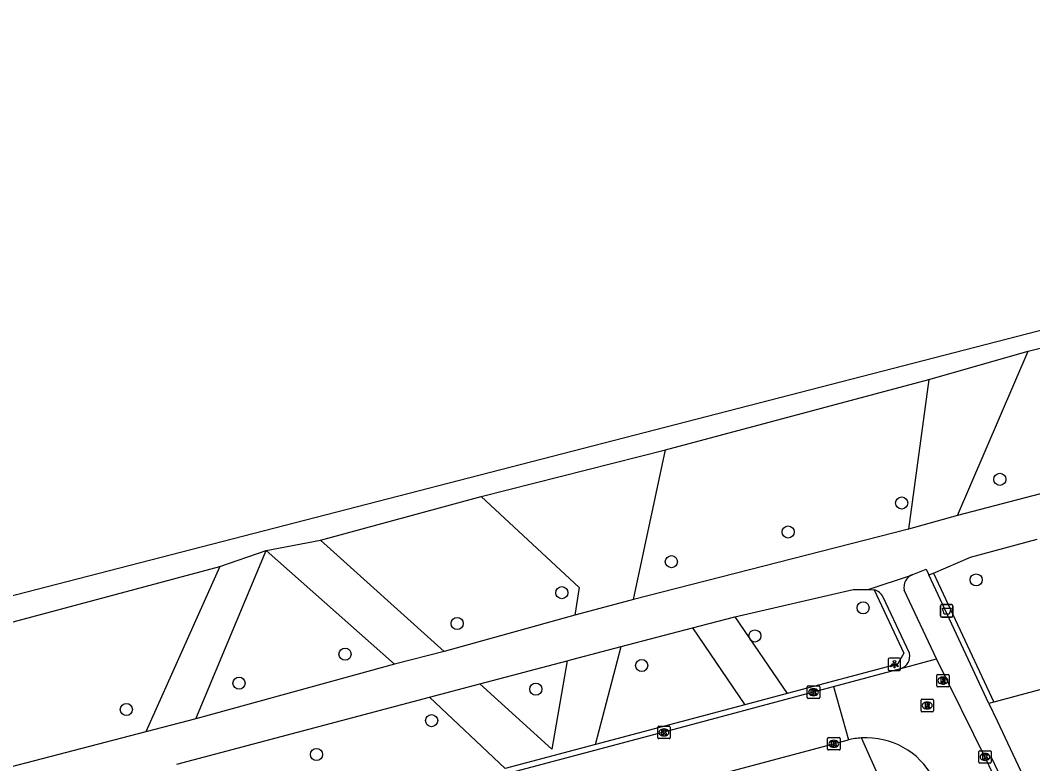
# Model space of a CAD drawing. Extents: x 162880 to 165536, y 384011 to 385179.
# Drawn here: x 163777.7 to 163859.4, y 384441.9 to 384501.9 of the extents above; entities that cross this region are included whole.
import ezdxf

# ---------------------------------------------------------------- set-up
doc = ezdxf.new("R2010")
doc.units = 0
for name, color, linetype in [('IMGEO_Afvalbak', 7, 'Continuous'), ('IMGEO_Boom', 7, 'Continuous'), ('IMGEO_Bouwland', 7, 'Continuous'), ('IMGEO_Fietspad_open', 7, 'Continuous'), ('IMGEO_Groenvoorziening', 7, 'Continuous'), ('IMGEO_Haag', 7, 'Continuous'), ('IMGEO_Kolk', 7, 'Continuous'), ('IMGEO_Lichtpunt', 7, 'Continuous'), ('IMGEO_Loofbos', 7, 'Continuous'), ('IMGEO_Rijbaan_lokaal_gesloten', 7, 'Continuous'), ('IMGEO_Rijbaan_lokaal_open', 7, 'Continuous'), ('IMGEO_Rioolput', 7, 'Continuous'), ('IMGEO_Voetpad_halfverhard', 7, 'Continuous'), ('IMGEO_Voetpad_open', 7, 'Continuous')]:
    doc.layers.add(name, color=color, linetype=linetype)

msp = doc.modelspace()

# ---------------------------------------------------------------- linework, layer by layer
at = {"layer": 'IMGEO_Afvalbak'}
for p, q in [((163851.93, 384453.832), (163851.93, 384454.632)), ((163851.93, 384454.632), (163851.93, 384453.832)), ((163852.03, 384454.732), (163852.82, 384454.732)), ((163852.82, 384454.732), (163852.03, 384454.732)), ((163852.92, 384454.632), (163852.92, 384453.832)), ((163852.92, 384453.832), (163852.92, 384454.632)), ((163852.82, 384453.732), (163852.03, 384453.732)), ((163852.03, 384453.732), (163852.82, 384453.732))]:
    msp.add_line(p, q, dxfattribs=at)
msp.add_lwpolyline([(163852.073, 384454.446), (163852.777, 384454.446), (163852.628, 384453.976), (163852.222, 384453.976), (163852.073, 384454.446)], dxfattribs=at)
for centre, start, end in [((163852.03, 384454.632), 90, 180), ((163852.03, 384454.632), 90, 180), ((163852.82, 384454.632), 0, 90), ((163852.82, 384454.632), 360, 90), ((163852.03, 384453.832), 180, 270), ((163852.03, 384453.832), 180, 270), ((163852.82, 384453.832), 270, 0), ((163852.82, 384453.832), 270, 0)]:
    msp.add_arc(centre, 0.1, start, end, dxfattribs=at)
at = {"layer": 'IMGEO_Boom'}
for centre in [(163856.71, 384464.839), (163848.787, 384462.933), (163839.629, 384460.596), (163830.205, 384458.196), (163854.796, 384456.726), (163821.36, 384455.697), (163845.672, 384454.482), (163812.922, 384453.217), (163836.946, 384452.208), (163803.872, 384450.745), (163827.81, 384449.826), (163795.317, 384448.402), (163819.27, 384447.909), (163786.225, 384446.279), (163810.857, 384445.378), (163801.568, 384442.651)]:
    msp.add_circle(centre, 0.489, dxfattribs=at)
at = {"layer": 'IMGEO_Bouwland'}
msp.add_lwpolyline([(163950.521, 384501.908), (163867.186, 384478.711), (163754.823, 384449.705), (163751.685, 384456.628), (163749.654, 384464.659), (163749.377, 384469.459), (163747.438, 384482.013), (163747.438, 384499.922), (163751.31, 384502.046), (163770.073, 384507.956), (163772.691, 384510.794)], dxfattribs=at)
at = {"layer": 'IMGEO_Fietspad_open'}
for points in [[(163846.081, 384455.943), (163849.575, 384457.122), (163849.689, 384457.154)], [(163846.081, 384455.943), (163846.564, 384455.941)], [(163851.596, 384450.36), (163848.999, 384455.9)], [(163849.409, 384450.81), (163847.288, 384455.338)]]:
    msp.add_lwpolyline(points, dxfattribs=at)
for centre, radius, start, end in [((163850.03, 384456.15), 1.061, 108.74859, 193.60878), ((163846.331, 384454.925), 1.042, 23.33871, 77.08129), ((163848.427, 384450.562), 1.013, 286.39297, 14.19823)]:
    msp.add_arc(centre, radius, start, end, dxfattribs=at)
at = {"layer": 'IMGEO_Groenvoorziening'}
for points in [[(163850.984, 384472.903), (163858.996, 384475.187)], [(163814.848, 384463.465), (163829.742, 384467.216)], [(163797.518, 384459.112), (163801.89, 384459.935)], [(163793.758, 384457.809), (163797.518, 384459.112)], [(163835.315, 384453.754), (163839.54, 384447.563)], [(163831.897, 384452.856), (163836.128, 384446.655)], [(163824.084, 384443.45), (163826.162, 384451.348)], [(163821.789, 384450.2), (163820.561, 384443.081), (163814.756, 384448.336)], [(163864.724, 384449.163), (163856.225, 384446.862)], [(163816.786, 384441.509), (163810.694, 384447.259)]]:
    msp.add_lwpolyline(points, dxfattribs=at)
at = {"layer": 'IMGEO_Haag'}
for points in [[(163851.355, 384457.285), (163856.225, 384446.862)], [(163846.564, 384455.941), (163848.959, 384450.828), (163848.448, 384449.933), (163839.54, 384447.563)], [(163839.54, 384447.563), (163836.128, 384446.655)], [(163856.225, 384446.862), (163855.833, 384446.756)], [(163836.128, 384446.655), (163824.084, 384443.45)], [(163824.084, 384443.45), (163816.786, 384441.509)]]:
    msp.add_lwpolyline(points, dxfattribs=at)
at = {"layer": 'IMGEO_Kolk'}
for p, q in [((163841.171, 384447.249), (163841.171, 384448.101)), ((163841.246, 384448.175), (163842.098, 384448.175)), ((163841.659, 384447.955), (163841.684, 384447.955)), ((163842.172, 384448.101), (163842.172, 384447.249)), ((163842.098, 384447.175), (163841.246, 384447.175)), ((163841.682, 384447.395), (163841.657, 384447.395)), ((163829.105, 384444), (163829.105, 384444.852)), ((163829.18, 384444.926), (163830.032, 384444.926)), ((163829.593, 384444.706), (163829.618, 384444.706)), ((163830.106, 384444.852), (163830.106, 384444)), ((163830.032, 384443.926), (163829.18, 384443.926)), ((163829.616, 384444.146), (163829.591, 384444.146)), ((163842.813, 384443.084), (163842.813, 384443.936)), ((163842.888, 384444.01), (163843.74, 384444.01)), ((163843.301, 384443.79), (163843.326, 384443.79)), ((163843.814, 384443.936), (163843.814, 384443.084)), ((163843.74, 384443.01), (163842.888, 384443.01)), ((163843.324, 384443.23), (163843.299, 384443.23)), ((163855.01, 384442.023), (163855.01, 384442.875)), ((163855.085, 384442.949), (163855.937, 384442.949)), ((163856.011, 384442.875), (163856.011, 384442.023)), ((163855.937, 384441.949), (163855.085, 384441.949)), ((163855.521, 384442.169), (163855.496, 384442.169)), ((163855.498, 384442.729), (163855.523, 384442.729))]:
    msp.add_line(p, q, dxfattribs=at)
for points in [[(163841.171, 384447.249), (163841.171, 384448.101)], [(163841.246, 384448.175), (163842.098, 384448.175)], [(163841.492, 384447.875), (163841.615, 384447.875), (163841.615, 384447.724), (163841.745, 384447.875), (163841.909, 384447.875), (163841.763, 384447.724), (163841.916, 384447.475), (163841.764, 384447.475), (163841.679, 384447.639), (163841.615, 384447.572), (163841.615, 384447.475), (163841.492, 384447.475), (163841.492, 384447.875)], [(163842.172, 384448.101), (163842.172, 384447.249)], [(163842.098, 384447.175), (163841.246, 384447.175)], [(163829.105, 384444), (163829.105, 384444.852)], [(163829.18, 384444.926), (163830.032, 384444.926)], [(163829.426, 384444.626), (163829.549, 384444.626), (163829.549, 384444.475), (163829.679, 384444.626), (163829.843, 384444.626), (163829.697, 384444.475), (163829.85, 384444.226), (163829.698, 384444.226), (163829.613, 384444.39), (163829.549, 384444.323), (163829.549, 384444.226), (163829.426, 384444.226), (163829.426, 384444.626)], [(163830.106, 384444.852), (163830.106, 384444)], [(163830.032, 384443.926), (163829.18, 384443.926)], [(163842.813, 384443.084), (163842.813, 384443.936)], [(163842.888, 384444.01), (163843.74, 384444.01)], [(163843.134, 384443.71), (163843.257, 384443.71), (163843.257, 384443.559), (163843.387, 384443.71), (163843.551, 384443.71), (163843.405, 384443.559), (163843.558, 384443.31), (163843.406, 384443.31), (163843.321, 384443.474), (163843.257, 384443.407), (163843.257, 384443.31), (163843.134, 384443.31), (163843.134, 384443.71)], [(163843.814, 384443.936), (163843.814, 384443.084)], [(163843.74, 384443.01), (163842.888, 384443.01)], [(163855.01, 384442.023), (163855.01, 384442.875)], [(163855.085, 384442.949), (163855.937, 384442.949)], [(163856.011, 384442.875), (163856.011, 384442.023)], [(163855.937, 384441.949), (163855.085, 384441.949)], [(163855.331, 384442.649), (163855.454, 384442.649), (163855.454, 384442.498), (163855.584, 384442.649), (163855.748, 384442.649), (163855.602, 384442.498), (163855.755, 384442.249), (163855.603, 384442.249), (163855.518, 384442.413), (163855.454, 384442.346), (163855.454, 384442.249), (163855.331, 384442.249), (163855.331, 384442.649)]]:
    msp.add_lwpolyline(points, dxfattribs=at)
for centre, start, end in [((163841.248, 384448.099), 91.55205, 178.44795), ((163841.248, 384448.099), 91.55205, 178.44795), ((163842.096, 384448.099), 1.55205, 88.44795), ((163842.096, 384448.099), 1.55205, 88.44795), ((163841.248, 384447.251), 181.55205, 268.44795), ((163841.248, 384447.251), 181.55205, 268.44795), ((163842.096, 384447.251), 271.55205, 358.44795), ((163842.096, 384447.251), 271.55205, 358.44795), ((163829.182, 384444.85), 91.55205, 178.44795), ((163829.182, 384444.85), 91.55205, 178.44795), ((163830.03, 384444.85), 1.55205, 88.44795), ((163830.03, 384444.85), 1.55205, 88.44795), ((163829.182, 384444.002), 181.55205, 268.44795), ((163829.182, 384444.002), 181.55205, 268.44795), ((163830.03, 384444.002), 271.55205, 358.44795), ((163830.03, 384444.002), 271.55205, 358.44795), ((163842.89, 384443.934), 91.55205, 178.44795), ((163842.89, 384443.934), 91.55205, 178.44795), ((163843.738, 384443.934), 1.55205, 88.44795), ((163843.738, 384443.934), 1.55205, 88.44795), ((163842.89, 384443.086), 181.55205, 268.44795), ((163842.89, 384443.086), 181.55205, 268.44795), ((163843.738, 384443.086), 271.55205, 358.44795), ((163843.738, 384443.086), 271.55205, 358.44795), ((163855.087, 384442.873), 91.55205, 178.44795), ((163855.087, 384442.873), 91.55205, 178.44795), ((163855.935, 384442.873), 1.55205, 88.44795), ((163855.935, 384442.873), 1.55205, 88.44795), ((163855.087, 384442.025), 181.55205, 268.44795), ((163855.087, 384442.025), 181.55205, 268.44795), ((163855.935, 384442.025), 271.55205, 358.44795), ((163855.935, 384442.025), 271.55205, 358.44795)]:
    msp.add_arc(centre, 0.0765, start, end, dxfattribs=at)
for centre, major_axis, ratio, start_param, end_param in [((163841.658, 384447.675), (-0.387, 0.002), 0.722429, 4.712389, 7.853982), ((163841.683, 384447.675), (-0.39, 0.002), 0.717154, 1.570796, 4.712389), ((163829.592, 384444.426), (-0.387, 0.002), 0.722429, 4.712389, 7.853982), ((163829.617, 384444.426), (-0.39, 0.002), 0.717154, 1.570796, 4.712389), ((163843.3, 384443.51), (-0.387, 0.002), 0.722429, 4.712389, 7.853982), ((163843.325, 384443.51), (-0.39, 0.002), 0.717154, 1.570796, 4.712389), ((163855.497, 384442.449), (-0.387, 0.002), 0.722429, 4.712389, 7.853982), ((163855.522, 384442.449), (-0.39, 0.002), 0.717154, 1.570796, 4.712389)]:
    msp.add_ellipse(centre, major_axis=major_axis, ratio=ratio, start_param=start_param, end_param=end_param, dxfattribs=at)
at = {"layer": 'IMGEO_Lichtpunt'}
for p, q in [((163847.707, 384450.334), (163847.707, 384449.527)), ((163847.707, 384450.334), (163847.707, 384449.527)), ((163848.609, 384450.429), (163847.801, 384450.429)), ((163848.609, 384450.429), (163847.801, 384450.429)), ((163848.703, 384449.527), (163848.703, 384450.334)), ((163848.703, 384449.527), (163848.703, 384450.334)), ((163847.801, 384449.433), (163848.609, 384449.433)), ((163847.801, 384449.433), (163848.609, 384449.433))]:
    msp.add_line(p, q, dxfattribs=at)
for points in [[(163848.081, 384449.998), (163848.12, 384449.97), (163847.932, 384449.708), (163847.894, 384449.735), (163848.081, 384449.998)], [(163848.183, 384449.95), (163848.23, 384449.95), (163848.23, 384449.628), (163848.183, 384449.628), (163848.183, 384449.95)], [(163848.293, 384449.97), (163848.331, 384449.997), (163848.518, 384449.735), (163848.479, 384449.707), (163848.293, 384449.97)]]:
    msp.add_lwpolyline(points, dxfattribs=at)
msp.add_circle((163848.206, 384450.132), 0.0994, dxfattribs=at)
for centre, start, end in [((163847.801, 384450.334), 90, 180), ((163847.801, 384450.334), 90, 180), ((163848.609, 384450.334), 0, 90), ((163848.609, 384450.334), 0, 90), ((163847.801, 384449.527), 180, 270), ((163847.801, 384449.527), 180, 270), ((163848.609, 384449.527), 270, 0), ((163848.609, 384449.527), 270, 360)]:
    msp.add_arc(centre, 0.0946, start, end, dxfattribs=at)
at = {"layer": 'IMGEO_Loofbos'}
for points in [[(163858.996, 384475.187), (163873.533, 384478.829)], [(163853.304, 384461.931), (163858.996, 384475.187)], [(163829.742, 384467.216), (163850.984, 384472.903)], [(163850.984, 384472.903), (163849.326, 384460.82)], [(163827.159, 384455.136), (163829.742, 384467.216)], [(163801.89, 384459.935), (163814.848, 384463.465)], [(163814.848, 384463.465), (163822.77, 384456.111), (163822.424, 384453.876)], [(163811.858, 384450.959), (163801.89, 384459.935)], [(163791.82, 384445.529), (163797.518, 384459.112)], [(163797.518, 384459.112), (163807.873, 384449.922)], [(163758.484, 384448.385), (163793.758, 384457.809)], [(163793.758, 384457.809), (163787.79, 384444.476)]]:
    msp.add_lwpolyline(points, dxfattribs=at)
at = {"layer": 'IMGEO_Rijbaan_lokaal_gesloten'}
for points in [[(163848.713, 384449.59), (163851.596, 384450.36)], [(163855.612, 384442.243), (163851.596, 384450.36)], [(163843.285, 384448.142), (163848.713, 384449.59)], [(163843.285, 384448.142), (163844.487, 384443.826)], [(163857.226, 384438.827), (163855.612, 384442.243)]]:
    msp.add_lwpolyline(points, dxfattribs=at)
for centre, radius, start, end in [((163845.921, 384437.861), 6.135, 93.43132, 103.51991), ((163845.923, 384437.854), 6.142, 28.24761, 93.43966)]:
    msp.add_arc(centre, radius, start, end, dxfattribs=at)
at = {"layer": 'IMGEO_Rijbaan_lokaal_open'}
for points in [[(163782.356, 384431.947), (163812.597, 384439.959), (163829.593, 384444.462), (163830.022, 384444.577), (163841.66, 384447.709), (163843.285, 384448.142)], [(163833.898, 384440.995), (163844.487, 384443.826)]]:
    msp.add_lwpolyline(points, dxfattribs=at)
at = {"layer": 'IMGEO_Rioolput'}
for p, q in [((163851.615, 384448.177), (163851.615, 384449.029)), ((163851.69, 384449.103), (163852.542, 384449.103)), ((163852.103, 384448.883), (163852.128, 384448.883)), ((163852.616, 384449.029), (163852.616, 384448.177)), ((163852.542, 384448.103), (163851.69, 384448.103)), ((163852.126, 384448.323), (163852.101, 384448.323)), ((163850.349, 384446.174), (163850.349, 384447.026)), ((163850.424, 384447.1), (163851.276, 384447.1)), ((163850.837, 384446.88), (163850.862, 384446.88)), ((163851.35, 384447.026), (163851.35, 384446.174)), ((163851.276, 384446.1), (163850.424, 384446.1)), ((163850.86, 384446.32), (163850.835, 384446.32))]:
    msp.add_line(p, q, dxfattribs=at)
for points in [[(163851.615, 384448.177), (163851.615, 384449.029)], [(163851.69, 384449.103), (163852.542, 384449.103)], [(163852.204, 384448.801), (163851.952, 384448.803), (163851.952, 384448.403)], [(163851.952, 384448.403), (163852.076, 384448.403), (163852.076, 384448.565), (163852.087, 384448.565)], [(163852.13, 384448.722), (163852.076, 384448.722), (163852.076, 384448.641)], [(163852.076, 384448.641), (163852.128, 384448.641)], [(163852.134, 384448.536), (163852.205, 384448.403), (163852.345, 384448.403), (163852.28, 384448.529)], [(163852.616, 384449.029), (163852.616, 384448.177)], [(163852.542, 384448.103), (163851.69, 384448.103)], [(163850.349, 384446.174), (163850.349, 384447.026)], [(163850.424, 384447.1), (163851.276, 384447.1)], [(163851.35, 384447.026), (163851.35, 384446.174)], [(163851.276, 384446.1), (163850.424, 384446.1)], [(163850.938, 384446.798), (163850.686, 384446.8), (163850.686, 384446.4)], [(163850.686, 384446.4), (163850.81, 384446.4), (163850.81, 384446.562), (163850.821, 384446.562)], [(163850.864, 384446.719), (163850.81, 384446.719), (163850.81, 384446.638)], [(163850.81, 384446.638), (163850.862, 384446.638)], [(163850.868, 384446.533), (163850.939, 384446.4), (163851.079, 384446.4), (163851.014, 384446.526)]]:
    msp.add_lwpolyline(points, dxfattribs=at)
for centre, radius, start, end in [((163851.692, 384449.027), 0.0765, 91.55205, 178.44795), ((163851.692, 384449.027), 0.0765, 91.55205, 178.44795), ((163852.086, 384448.512), 0.0533, 26.02933, 88.69889), ((163852.112, 384448.83), 0.19, 274.7715, 282.96867), ((163852.136, 384448.626), 0.0964, 77.00612, 93.18647), ((163852.15, 384448.683), 0.0378, 276.66336, 79.67722), ((163852.203, 384448.691), 0.109, 350.36119, 89.41601), ((163852.201, 384448.691), 0.112, 277.58423, 350.98172), ((163852.185, 384448.476), 0.108, 29.51342, 73.79051), ((163852.54, 384449.027), 0.0765, 1.55205, 88.44795), ((163852.54, 384449.027), 0.0765, 1.55205, 88.44795), ((163851.692, 384448.179), 0.0765, 181.55205, 268.44795), ((163851.692, 384448.179), 0.0765, 181.55205, 268.44795), ((163852.54, 384448.179), 0.0765, 271.55205, 358.44795), ((163852.54, 384448.179), 0.0765, 271.55205, 358.44795), ((163850.426, 384447.024), 0.0765, 91.55205, 178.44795), ((163850.426, 384447.024), 0.0765, 91.55205, 178.44795), ((163851.274, 384447.024), 0.0765, 1.55205, 88.44795), ((163851.274, 384447.024), 0.0765, 1.55205, 88.44795), ((163850.426, 384446.176), 0.0765, 181.55205, 268.44795), ((163850.426, 384446.176), 0.0765, 181.55205, 268.44795), ((163850.82, 384446.509), 0.0533, 26.02933, 88.69889), ((163850.846, 384446.827), 0.19, 274.7715, 282.96867), ((163850.87, 384446.623), 0.0964, 77.00612, 93.18647), ((163850.884, 384446.68), 0.0378, 276.66336, 79.67722), ((163850.937, 384446.688), 0.109, 350.36119, 89.41601), ((163850.935, 384446.688), 0.112, 277.58423, 350.98172), ((163850.919, 384446.473), 0.108, 29.51342, 73.79051), ((163851.274, 384446.176), 0.0765, 271.55205, 358.44795), ((163851.274, 384446.176), 0.0765, 271.55205, 358.44795)]:
    msp.add_arc(centre, radius, start, end, dxfattribs=at)
for centre, major_axis, ratio, start_param, end_param in [((163852.102, 384448.603), (-0.387, 0.002), 0.722429, 4.712389, 7.853982), ((163852.127, 384448.603), (-0.39, 0.002), 0.717154, 1.570796, 4.712389), ((163850.836, 384446.6), (-0.387, 0.002), 0.722429, 4.712389, 7.853982), ((163850.861, 384446.6), (-0.39, 0.002), 0.717154, 1.570796, 4.712389)]:
    msp.add_ellipse(centre, major_axis=major_axis, ratio=ratio, start_param=start_param, end_param=end_param, dxfattribs=at)
at = {"layer": 'IMGEO_Voetpad_halfverhard'}
for points in [[(163876.666, 384468.039), (163853.304, 384461.931)], [(163853.304, 384461.931), (163849.326, 384460.82)], [(163849.326, 384460.82), (163827.159, 384455.136)], [(163851.355, 384457.285), (163854.334, 384458.567), (163859.733, 384460.009)], [(163850.988, 384457.126), (163851.355, 384457.285)], [(163835.315, 384453.754), (163844.879, 384455.947), (163846.081, 384455.943)], [(163827.159, 384455.136), (163822.424, 384453.876)], [(163822.424, 384453.876), (163811.858, 384450.959)], [(163831.897, 384452.856), (163835.315, 384453.754)], [(163826.162, 384451.348), (163831.897, 384452.856)], [(163811.858, 384450.959), (163807.873, 384449.922)], [(163821.789, 384450.2), (163822.181, 384450.302), (163826.162, 384451.348)], [(163814.756, 384448.336), (163821.789, 384450.2)], [(163807.873, 384449.922), (163791.82, 384445.529)], [(163810.694, 384447.259), (163814.756, 384448.336)], [(163790.298, 384441.853), (163810.694, 384447.259)], [(163791.82, 384445.529), (163787.79, 384444.476)], [(163787.79, 384444.476), (163767.725, 384439.247)]]:
    msp.add_lwpolyline(points, dxfattribs=at)
at = {"layer": 'IMGEO_Voetpad_open'}
for points in [[(163849.689, 384457.154), (163850.77, 384457.592), (163850.988, 384457.126)], [(163855.833, 384446.756), (163850.988, 384457.126)], [(163855.833, 384446.756), (163856.489, 384445.365), (163879.872, 384395.646), (163899.152, 384354.419), (163903.1, 384352.953), (163905.674, 384354.206), (163909.593, 384345.84)], [(163847.083, 384440.56), (163845.554, 384443.985)], [(163855.612, 384442.243), (163856.019, 384442.426), (163857.618, 384439.03), (163857.226, 384438.827)]]:
    msp.add_lwpolyline(points, dxfattribs=at)

doc.saveas('drawing.dxf')
